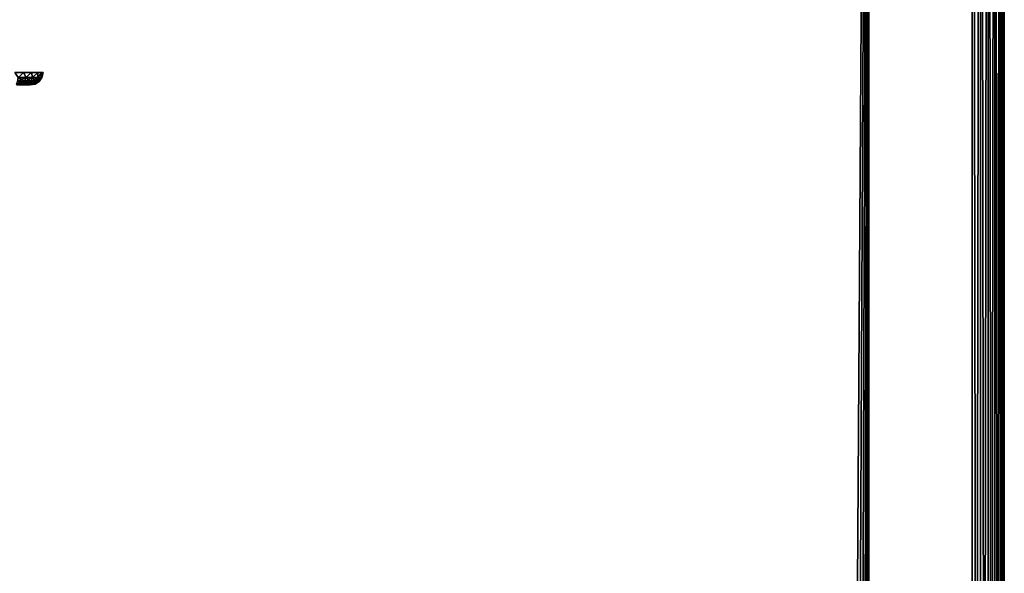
# Model space of a CAD drawing. Header units: millimetres. Extents: x -39 to 39, y -36 to 85.
# Tile 399 of 427: x 24 to 39, y 53 to 62. Entities that reach past the tile are written whole.
import ezdxf

# ---------------------------------------------------------------- set-up
doc = ezdxf.new("R2010")
doc.units = ezdxf.units.MM
doc.header["$LTSCALE"] = 65.185185
for name, color, linetype in [('159', 7, 'CONTINUOUS'), ('25', 7, 'CONTINUOUS'), ('26', 7, 'CONTINUOUS'), ('264', 7, 'CONTINUOUS'), ('265', 7, 'CONTINUOUS'), ('4', 7, 'CONTINUOUS'), ('5', 7, 'CONTINUOUS'), ('6', 7, 'CONTINUOUS'), ('67', 7, 'CONTINUOUS'), ('69', 7, 'CONTINUOUS'), ('70', 7, 'CONTINUOUS')]:
    doc.layers.add(name, color=color, linetype=linetype)

msp = doc.modelspace()

# ---------------------------------------------------------------- linework, layer by layer
at = {"layer": '159', "linetype": 'CONTINUOUS'}
for points in [[(23.877, 60.9, -8.216), (23.927, 60.9, -8.192), (23.877, 60.9, -7.624), (23.877, 60.9, -8.216)], [(23.877, 60.9, -7.624), (23.927, 60.9, -8.192), (23.927, 60.9, -7.647), (23.877, 60.9, -7.624)], [(23.927, 60.9, -8.192), (23.972, 60.9, -8.161), (23.927, 60.9, -7.647), (23.927, 60.9, -8.192)], [(23.927, 60.9, -7.647), (23.972, 60.9, -8.161), (23.972, 60.9, -7.678), (23.927, 60.9, -7.647)], [(23.972, 60.9, -7.678), (24.011, 60.9, -8.122), (24.011, 60.9, -7.717), (23.972, 60.9, -7.678)], [(23.972, 60.9, -8.161), (24.011, 60.9, -8.122), (23.972, 60.9, -7.678), (23.972, 60.9, -8.161)], [(24.011, 60.9, -7.717), (24.042, 60.9, -8.077), (24.042, 60.9, -7.762), (24.011, 60.9, -7.717)], [(24.011, 60.9, -8.122), (24.042, 60.9, -8.077), (24.011, 60.9, -7.717), (24.011, 60.9, -8.122)], [(24.042, 60.9, -7.762), (24.066, 60.9, -8.027), (24.066, 60.9, -7.812), (24.042, 60.9, -7.762)], [(24.042, 60.9, -8.077), (24.066, 60.9, -8.027), (24.042, 60.9, -7.762), (24.042, 60.9, -8.077)], [(24.066, 60.9, -7.812), (24.08, 60.9, -7.974), (24.08, 60.9, -7.865), (24.066, 60.9, -7.812)], [(24.066, 60.9, -8.027), (24.08, 60.9, -7.974), (24.066, 60.9, -7.812), (24.066, 60.9, -8.027)], [(24.08, 60.9, -7.974), (24.085, 60.9, -7.92), (24.08, 60.9, -7.865), (24.08, 60.9, -7.974)]]:
    msp.add_3dface(points, dxfattribs=at)
at = {"layer": '25', "color": 7, "linetype": 'CONTINUOUS'}
for points in [[(38.75, 0, -23), (38.75, 85, -23), (38.879, 85, -22.983), (38.75, 0, -23)], [(38.879, 0, -22.983), (38.75, 0, -23), (38.879, 85, -22.983), (38.879, 0, -22.983)], [(38.879, 0, -22.983), (38.879, 85, -22.983), (39, 85, -22.933), (38.879, 0, -22.983)], [(39, 0, -22.933), (38.879, 0, -22.983), (39, 85, -22.933), (39, 0, -22.933)], [(39, 0, -22.933), (39, 85, -22.933), (39.104, 85, -22.854), (39, 0, -22.933)], [(39.104, 0, -22.854), (39, 0, -22.933), (39.104, 85, -22.854), (39.104, 0, -22.854)], [(39.104, 0, -22.854), (39.104, 85, -22.854), (39.183, 85, -22.75), (39.104, 0, -22.854)], [(39.183, 0, -22.75), (39.104, 0, -22.854), (39.183, 85, -22.75), (39.183, 0, -22.75)], [(39.233, 0, -22.629), (39.183, 0, -22.75), (39.233, 85, -22.629), (39.233, 0, -22.629)], [(39.183, 0, -22.75), (39.183, 85, -22.75), (39.233, 85, -22.629), (39.183, 0, -22.75)], [(39.25, 0, -22.5), (39.233, 0, -22.629), (39.25, 85, -22.5), (39.25, 0, -22.5)], [(39.233, 0, -22.629), (39.233, 85, -22.629), (39.25, 85, -22.5), (39.233, 0, -22.629)]]:
    msp.add_3dface(points, dxfattribs=at)
at = {"layer": '26', "color": 7, "linetype": 'CONTINUOUS'}
for points in [[(38.75, 0, 23), (38.879, 0, 22.983), (38.75, 85, 23), (38.75, 0, 23)], [(38.879, 0, 22.983), (38.879, 85, 22.983), (38.75, 85, 23), (38.879, 0, 22.983)], [(38.879, 0, 22.983), (39, 0, 22.933), (38.879, 85, 22.983), (38.879, 0, 22.983)], [(39, 0, 22.933), (39, 85, 22.933), (38.879, 85, 22.983), (39, 0, 22.933)], [(39, 0, 22.933), (39.104, 0, 22.854), (39, 85, 22.933), (39, 0, 22.933)], [(39.104, 0, 22.854), (39.104, 85, 22.854), (39, 85, 22.933), (39.104, 0, 22.854)], [(39.183, 0, 22.75), (39.183, 85, 22.75), (39.104, 85, 22.854), (39.183, 0, 22.75)], [(39.104, 0, 22.854), (39.183, 0, 22.75), (39.104, 85, 22.854), (39.104, 0, 22.854)], [(39.183, 0, 22.75), (39.233, 0, 22.629), (39.183, 85, 22.75), (39.183, 0, 22.75)], [(39.233, 0, 22.629), (39.233, 85, 22.629), (39.183, 85, 22.75), (39.233, 0, 22.629)], [(39.233, 0, 22.629), (39.25, 0, 22.5), (39.233, 85, 22.629), (39.233, 0, 22.629)], [(39.25, 0, 22.5), (39.25, 85, 22.5), (39.233, 85, 22.629), (39.25, 0, 22.5)]]:
    msp.add_3dface(points, dxfattribs=at)
at = {"layer": '264', "linetype": 'CONTINUOUS'}
for points in [[(23.983, 61.093, -8.388), (23.898, 61.019, -8.4), (23.843, 61.093, -8.429), (23.983, 61.093, -8.388)], [(24.018, 61.019, -8.351), (23.887, 60.956, -8.358), (23.898, 61.019, -8.4), (24.018, 61.019, -8.351)], [(23.997, 60.956, -8.313), (23.887, 60.956, -8.358), (24.018, 61.019, -8.351), (23.997, 60.956, -8.313)], [(24.018, 61.019, -8.351), (23.898, 61.019, -8.4), (23.983, 61.093, -8.388), (24.018, 61.019, -8.351)], [(24.107, 61.093, -8.309), (24.018, 61.019, -8.351), (23.983, 61.093, -8.388), (24.107, 61.093, -8.309)], [(24.121, 61.019, -8.271), (23.997, 60.956, -8.313), (24.018, 61.019, -8.351), (24.121, 61.019, -8.271)], [(24.091, 60.956, -8.241), (23.997, 60.956, -8.313), (24.121, 61.019, -8.271), (24.091, 60.956, -8.241)], [(24.121, 61.019, -8.271), (24.018, 61.019, -8.351), (24.107, 61.093, -8.309), (24.121, 61.019, -8.271)], [(24.163, 60.956, -8.147), (24.091, 60.956, -8.241), (24.201, 61.019, -8.168), (24.163, 60.956, -8.147)], [(24.201, 61.019, -8.168), (24.091, 60.956, -8.241), (24.121, 61.019, -8.271), (24.201, 61.019, -8.168)], [(24.203, 61.093, -8.198), (24.121, 61.019, -8.271), (24.107, 61.093, -8.309), (24.203, 61.093, -8.198)], [(24.201, 61.019, -8.168), (24.121, 61.019, -8.271), (24.203, 61.093, -8.198), (24.201, 61.019, -8.168)], [(24.208, 60.956, -8.037), (24.163, 60.956, -8.147), (24.25, 61.019, -8.048), (24.208, 60.956, -8.037)], [(24.25, 61.019, -8.048), (24.163, 60.956, -8.147), (24.201, 61.019, -8.168), (24.25, 61.019, -8.048)], [(24.264, 61.093, -8.065), (24.201, 61.019, -8.168), (24.203, 61.093, -8.198), (24.264, 61.093, -8.065)], [(24.25, 61.019, -8.048), (24.201, 61.019, -8.168), (24.264, 61.093, -8.065), (24.25, 61.019, -8.048)], [(24.223, 60.956, -7.92), (24.208, 60.956, -8.037), (24.267, 61.019, -7.92), (24.223, 60.956, -7.92)], [(24.267, 61.019, -7.92), (24.208, 60.956, -8.037), (24.25, 61.019, -8.048), (24.267, 61.019, -7.92)], [(24.284, 61.093, -7.92), (24.25, 61.019, -8.048), (24.264, 61.093, -8.065), (24.284, 61.093, -7.92)], [(24.267, 61.019, -7.92), (24.25, 61.019, -8.048), (24.284, 61.093, -7.92), (24.267, 61.019, -7.92)], [(23.964, 60.915, -8.257), (23.87, 60.915, -8.296), (23.997, 60.956, -8.313), (23.964, 60.915, -8.257)], [(23.997, 60.956, -8.313), (23.87, 60.915, -8.296), (23.887, 60.956, -8.358), (23.997, 60.956, -8.313)], [(23.964, 60.915, -8.257), (23.877, 60.9, -8.216), (23.87, 60.915, -8.296), (23.964, 60.915, -8.257)], [(23.927, 60.9, -8.192), (23.877, 60.9, -8.216), (23.964, 60.915, -8.257), (23.927, 60.9, -8.192)], [(23.972, 60.9, -8.161), (23.927, 60.9, -8.192), (24.045, 60.915, -8.195), (23.972, 60.9, -8.161)], [(24.045, 60.915, -8.195), (23.927, 60.9, -8.192), (23.964, 60.915, -8.257), (24.045, 60.915, -8.195)], [(24.091, 60.956, -8.241), (23.964, 60.915, -8.257), (23.997, 60.956, -8.313), (24.091, 60.956, -8.241)], [(24.045, 60.915, -8.195), (23.964, 60.915, -8.257), (24.091, 60.956, -8.241), (24.045, 60.915, -8.195)], [(24.011, 60.9, -8.122), (23.972, 60.9, -8.161), (24.045, 60.915, -8.195), (24.011, 60.9, -8.122)], [(24.042, 60.9, -8.077), (24.011, 60.9, -8.122), (24.107, 60.915, -8.114), (24.042, 60.9, -8.077)], [(24.107, 60.915, -8.114), (24.011, 60.9, -8.122), (24.045, 60.915, -8.195), (24.107, 60.915, -8.114)], [(24.066, 60.9, -8.027), (24.042, 60.9, -8.077), (24.146, 60.915, -8.02), (24.066, 60.9, -8.027)], [(24.146, 60.915, -8.02), (24.042, 60.9, -8.077), (24.107, 60.915, -8.114), (24.146, 60.915, -8.02)], [(24.163, 60.956, -8.147), (24.045, 60.915, -8.195), (24.091, 60.956, -8.241), (24.163, 60.956, -8.147)], [(24.107, 60.915, -8.114), (24.045, 60.915, -8.195), (24.163, 60.956, -8.147), (24.107, 60.915, -8.114)], [(24.08, 60.9, -7.974), (24.066, 60.9, -8.027), (24.146, 60.915, -8.02), (24.08, 60.9, -7.974)], [(24.085, 60.9, -7.92), (24.08, 60.9, -7.974), (24.159, 60.915, -7.92), (24.085, 60.9, -7.92)], [(24.159, 60.915, -7.92), (24.08, 60.9, -7.974), (24.146, 60.915, -8.02), (24.159, 60.915, -7.92)], [(24.208, 60.956, -8.037), (24.107, 60.915, -8.114), (24.163, 60.956, -8.147), (24.208, 60.956, -8.037)], [(24.146, 60.915, -8.02), (24.107, 60.915, -8.114), (24.208, 60.956, -8.037), (24.146, 60.915, -8.02)], [(24.223, 60.956, -7.92), (24.146, 60.915, -8.02), (24.208, 60.956, -8.037), (24.223, 60.956, -7.92)], [(24.159, 60.915, -7.92), (24.146, 60.915, -8.02), (24.223, 60.956, -7.92), (24.159, 60.915, -7.92)]]:
    msp.add_3dface(points, dxfattribs=at)
at = {"layer": '265', "linetype": 'CONTINUOUS'}
for points in [[(23.843, 61.093, -7.41), (23.898, 61.019, -7.439), (23.983, 61.093, -7.451), (23.843, 61.093, -7.41)], [(23.887, 60.956, -7.481), (23.997, 60.956, -7.527), (23.898, 61.019, -7.439), (23.887, 60.956, -7.481)], [(23.898, 61.019, -7.439), (24.018, 61.019, -7.489), (23.983, 61.093, -7.451), (23.898, 61.019, -7.439)], [(23.898, 61.019, -7.439), (23.997, 60.956, -7.527), (24.018, 61.019, -7.489), (23.898, 61.019, -7.439)], [(23.983, 61.093, -7.451), (24.018, 61.019, -7.489), (24.107, 61.093, -7.531), (23.983, 61.093, -7.451)], [(23.997, 60.956, -7.527), (24.091, 60.956, -7.599), (24.018, 61.019, -7.489), (23.997, 60.956, -7.527)], [(24.018, 61.019, -7.489), (24.121, 61.019, -7.568), (24.107, 61.093, -7.531), (24.018, 61.019, -7.489)], [(24.018, 61.019, -7.489), (24.091, 60.956, -7.599), (24.121, 61.019, -7.568), (24.018, 61.019, -7.489)], [(24.091, 60.956, -7.599), (24.163, 60.956, -7.693), (24.121, 61.019, -7.568), (24.091, 60.956, -7.599)], [(24.107, 61.093, -7.531), (24.121, 61.019, -7.568), (24.203, 61.093, -7.641), (24.107, 61.093, -7.531)], [(24.121, 61.019, -7.568), (24.201, 61.019, -7.671), (24.203, 61.093, -7.641), (24.121, 61.019, -7.568)], [(24.121, 61.019, -7.568), (24.163, 60.956, -7.693), (24.201, 61.019, -7.671), (24.121, 61.019, -7.568)], [(24.163, 60.956, -7.693), (24.208, 60.956, -7.802), (24.201, 61.019, -7.671), (24.163, 60.956, -7.693)], [(24.203, 61.093, -7.641), (24.201, 61.019, -7.671), (24.264, 61.093, -7.775), (24.203, 61.093, -7.641)], [(24.201, 61.019, -7.671), (24.25, 61.019, -7.791), (24.264, 61.093, -7.775), (24.201, 61.019, -7.671)], [(24.201, 61.019, -7.671), (24.208, 60.956, -7.802), (24.25, 61.019, -7.791), (24.201, 61.019, -7.671)], [(24.208, 60.956, -7.802), (24.223, 60.956, -7.92), (24.25, 61.019, -7.791), (24.208, 60.956, -7.802)], [(24.223, 60.956, -7.92), (24.267, 61.019, -7.92), (24.25, 61.019, -7.791), (24.223, 60.956, -7.92)], [(24.25, 61.019, -7.791), (24.267, 61.019, -7.92), (24.264, 61.093, -7.775), (24.25, 61.019, -7.791)], [(24.267, 61.019, -7.92), (24.284, 61.093, -7.92), (24.264, 61.093, -7.775), (24.267, 61.019, -7.92)], [(23.87, 60.915, -7.543), (23.964, 60.915, -7.582), (23.887, 60.956, -7.481), (23.87, 60.915, -7.543)], [(23.87, 60.915, -7.543), (23.877, 60.9, -7.624), (23.964, 60.915, -7.582), (23.87, 60.915, -7.543)], [(23.877, 60.9, -7.624), (23.927, 60.9, -7.647), (23.964, 60.915, -7.582), (23.877, 60.9, -7.624)], [(23.887, 60.956, -7.481), (23.964, 60.915, -7.582), (23.997, 60.956, -7.527), (23.887, 60.956, -7.481)], [(23.927, 60.9, -7.647), (23.972, 60.9, -7.678), (23.964, 60.915, -7.582), (23.927, 60.9, -7.647)], [(23.964, 60.915, -7.582), (24.045, 60.915, -7.644), (23.997, 60.956, -7.527), (23.964, 60.915, -7.582)], [(23.964, 60.915, -7.582), (23.972, 60.9, -7.678), (24.045, 60.915, -7.644), (23.964, 60.915, -7.582)], [(23.972, 60.9, -7.678), (24.011, 60.9, -7.717), (24.045, 60.915, -7.644), (23.972, 60.9, -7.678)], [(23.997, 60.956, -7.527), (24.045, 60.915, -7.644), (24.091, 60.956, -7.599), (23.997, 60.956, -7.527)], [(24.045, 60.915, -7.644), (24.011, 60.9, -7.717), (24.107, 60.915, -7.725), (24.045, 60.915, -7.644)], [(24.011, 60.9, -7.717), (24.042, 60.9, -7.762), (24.107, 60.915, -7.725), (24.011, 60.9, -7.717)], [(24.042, 60.9, -7.762), (24.066, 60.9, -7.812), (24.107, 60.915, -7.725), (24.042, 60.9, -7.762)], [(24.045, 60.915, -7.644), (24.107, 60.915, -7.725), (24.091, 60.956, -7.599), (24.045, 60.915, -7.644)], [(24.107, 60.915, -7.725), (24.066, 60.9, -7.812), (24.146, 60.915, -7.819), (24.107, 60.915, -7.725)], [(24.066, 60.9, -7.812), (24.08, 60.9, -7.865), (24.146, 60.915, -7.819), (24.066, 60.9, -7.812)], [(24.08, 60.9, -7.865), (24.085, 60.9, -7.92), (24.146, 60.915, -7.819), (24.08, 60.9, -7.865)], [(24.085, 60.9, -7.92), (24.159, 60.915, -7.92), (24.146, 60.915, -7.819), (24.085, 60.9, -7.92)], [(24.091, 60.956, -7.599), (24.107, 60.915, -7.725), (24.163, 60.956, -7.693), (24.091, 60.956, -7.599)], [(24.107, 60.915, -7.725), (24.146, 60.915, -7.819), (24.163, 60.956, -7.693), (24.107, 60.915, -7.725)], [(24.163, 60.956, -7.693), (24.146, 60.915, -7.819), (24.208, 60.956, -7.802), (24.163, 60.956, -7.693)], [(24.146, 60.915, -7.819), (24.159, 60.915, -7.92), (24.208, 60.956, -7.802), (24.146, 60.915, -7.819)], [(24.159, 60.915, -7.92), (24.223, 60.956, -7.92), (24.208, 60.956, -7.802), (24.159, 60.915, -7.92)]]:
    msp.add_3dface(points, dxfattribs=at)
at = {"layer": '4', "color": 7, "linetype": 'CONTINUOUS'}
for points in [[(-38.75, 0, 23), (38.75, 85, 23), (-38.75, 85, 23), (-38.75, 0, 23)], [(-38.75, 0, 23), (38.75, 0, 23), (38.75, 85, 23), (-38.75, 0, 23)]]:
    msp.add_3dface(points, dxfattribs=at)
at = {"layer": '5', "color": 7, "linetype": 'CONTINUOUS'}
for points in [[(39.25, 0, -22.5), (39.25, 85, -22.5), (39.25, 6.863, -1.609), (39.25, 0, -22.5)], [(39.25, 85, -22.5), (39.25, 0, 22.5), (39.25, 8.717, 0.716), (39.25, 85, -22.5)], [(39.25, 0, 22.5), (39.25, 85, -22.5), (39.25, 85, 22.5), (39.25, 0, 22.5)], [(39.25, 8.88), (39.25, 85, -22.5), (39.25, 8.839, 0.367), (39.25, 8.88)], [(39.25, 8.839, -0.367), (39.25, 85, -22.5), (39.25, 8.88), (39.25, 8.839, -0.367)], [(39.25, 8.839, 0.367), (39.25, 85, -22.5), (39.25, 8.717, 0.716), (39.25, 8.839, 0.367)], [(39.25, 6.863, -1.609), (39.25, 85, -22.5), (39.25, 7.23, -1.65), (39.25, 6.863, -1.609)], [(39.25, 7.23, -1.65), (39.25, 85, -22.5), (39.25, 7.597, -1.609), (39.25, 7.23, -1.65)], [(39.25, 7.597, -1.609), (39.25, 85, -22.5), (39.25, 7.946, -1.487), (39.25, 7.597, -1.609)], [(39.25, 7.946, -1.487), (39.25, 85, -22.5), (39.25, 8.259, -1.29), (39.25, 7.946, -1.487)], [(39.25, 8.259, -1.29), (39.25, 85, -22.5), (39.25, 8.52, -1.029), (39.25, 8.259, -1.29)], [(39.25, 8.52, -1.029), (39.25, 85, -22.5), (39.25, 8.717, -0.716), (39.25, 8.52, -1.029)], [(39.25, 8.717, -0.716), (39.25, 85, -22.5), (39.25, 8.839, -0.367), (39.25, 8.717, -0.716)]]:
    msp.add_3dface(points, dxfattribs=at)
at = {"layer": '6', "color": 7, "linetype": 'CONTINUOUS'}
for points in [[(38.75, 0, -23), (-38.75, 85, -23), (38.75, 85, -23), (38.75, 0, -23)], [(38.75, 0, -23), (-38.75, 0, -23), (-38.75, 85, -23), (38.75, 0, -23)]]:
    msp.add_3dface(points, dxfattribs=at)
at = {"layer": '67', "color": 7, "linetype": 'CONTINUOUS'}
for points in [[(-37.142, 80.4, 20.892), (37.142, 80.4, 20.892), (-36.948, 21.768, 20.892), (-37.142, 80.4, 20.892)], [(-36.948, 21.768, 20.892), (37.142, 80.4, 20.892), (-36.86, 21.811, 20.892), (-36.948, 21.768, 20.892)], [(-36.86, 21.811, 20.892), (37.142, 80.4, 20.892), (-36.763, 21.825, 20.892), (-36.86, 21.811, 20.892)], [(-36.763, 21.825, 20.892), (37.142, 80.4, 20.892), (36.763, 21.825, 20.892), (-36.763, 21.825, 20.892)], [(36.763, 21.825, 20.892), (37.142, 80.4, 20.892), (36.86, 21.811, 20.892), (36.763, 21.825, 20.892)], [(36.86, 21.811, 20.892), (37.142, 80.4, 20.892), (36.948, 21.768, 20.892), (36.86, 21.811, 20.892)], [(36.948, 21.768, 20.892), (37.142, 80.4, 20.892), (37.02, 21.7, 20.892), (36.948, 21.768, 20.892)], [(37.02, 21.7, 20.892), (37.142, 80.4, 20.892), (37.068, 21.615, 20.892), (37.02, 21.7, 20.892)], [(37.142, 80.4, 20.892), (37.088, 21.518, 20.892), (37.068, 21.615, 20.892), (37.142, 80.4, 20.892)], [(37.115, 21.022, 20.892), (37.088, 21.518, 20.892), (37.142, 80.4, 20.892), (37.115, 21.022, 20.892)], [(37.142, 20.517, 20.892), (37.115, 21.022, 20.892), (37.142, 80.4, 20.892), (37.142, 20.517, 20.892)]]:
    msp.add_3dface(points, dxfattribs=at)
at = {"layer": '69', "color": 7, "linetype": 'CONTINUOUS'}
for points in [[(37.142, 80.4, -20.892), (-37.142, 80.4, -20.892), (36.948, 21.768, -20.892), (37.142, 80.4, -20.892)], [(36.763, 21.825, -20.892), (-37.142, 80.4, -20.892), (-36.763, 21.825, -20.892), (36.763, 21.825, -20.892)], [(36.86, 21.811, -20.892), (-37.142, 80.4, -20.892), (36.763, 21.825, -20.892), (36.86, 21.811, -20.892)], [(36.948, 21.768, -20.892), (-37.142, 80.4, -20.892), (36.86, 21.811, -20.892), (36.948, 21.768, -20.892)], [(37.02, 21.7, -20.892), (37.142, 80.4, -20.892), (36.948, 21.768, -20.892), (37.02, 21.7, -20.892)], [(37.068, 21.615, -20.892), (37.142, 80.4, -20.892), (37.02, 21.7, -20.892), (37.068, 21.615, -20.892)], [(37.088, 21.518, -20.892), (37.142, 80.4, -20.892), (37.068, 21.615, -20.892), (37.088, 21.518, -20.892)], [(37.088, 21.518, -20.892), (37.115, 21.022, -20.892), (37.142, 80.4, -20.892), (37.088, 21.518, -20.892)], [(37.115, 21.022, -20.892), (37.142, 20.517, -20.892), (37.142, 80.4, -20.892), (37.115, 21.022, -20.892)]]:
    msp.add_3dface(points, dxfattribs=at)
at = {"layer": '70', "color": 7, "linetype": 'CONTINUOUS'}
for points in [[(37.142, 21.825, 20.513), (37.142, 80.4, 20.892), (37.142, 21.825, 6.237), (37.142, 21.825, 20.513)], [(37.142, 21.825, 6.237), (37.142, 80.4, 20.892), (37.142, 21.825, -6.237), (37.142, 21.825, 6.237)], [(37.142, 21.825, -6.237), (37.142, 80.4, 20.892), (37.142, 21.825, -20.513), (37.142, 21.825, -6.237)], [(37.142, 21.825, -20.513), (37.142, 80.4, 20.892), (37.142, 21.811, -20.61), (37.142, 21.825, -20.513)], [(37.142, 21.811, -20.61), (37.142, 80.4, 20.892), (37.142, 21.768, -20.698), (37.142, 21.811, -20.61)], [(37.142, 21.768, -20.698), (37.142, 80.4, 20.892), (37.142, 21.7, -20.77), (37.142, 21.768, -20.698)], [(37.142, 21.7, -20.77), (37.142, 80.4, -20.892), (37.142, 21.615, -20.818), (37.142, 21.7, -20.77)], [(37.142, 80.4, 20.892), (37.142, 80.4, -20.892), (37.142, 21.7, -20.77), (37.142, 80.4, 20.892)], [(37.142, 21.022, 20.865), (37.142, 20.517, 20.892), (37.142, 80.4, 20.892), (37.142, 21.022, 20.865)], [(37.142, 21.518, 20.838), (37.142, 80.4, 20.892), (37.142, 21.615, 20.818), (37.142, 21.518, 20.838)], [(37.142, 21.518, 20.838), (37.142, 21.022, 20.865), (37.142, 80.4, 20.892), (37.142, 21.518, 20.838)], [(37.142, 21.811, 20.61), (37.142, 80.4, 20.892), (37.142, 21.825, 20.513), (37.142, 21.811, 20.61)], [(37.142, 21.768, 20.698), (37.142, 80.4, 20.892), (37.142, 21.811, 20.61), (37.142, 21.768, 20.698)], [(37.142, 21.7, 20.77), (37.142, 80.4, 20.892), (37.142, 21.768, 20.698), (37.142, 21.7, 20.77)], [(37.142, 21.615, 20.818), (37.142, 80.4, 20.892), (37.142, 21.7, 20.77), (37.142, 21.615, 20.818)], [(37.142, 80.4, -20.892), (37.142, 21.518, -20.838), (37.142, 21.615, -20.818), (37.142, 80.4, -20.892)], [(37.142, 21.022, -20.865), (37.142, 21.518, -20.838), (37.142, 80.4, -20.892), (37.142, 21.022, -20.865)], [(37.142, 20.517, -20.892), (37.142, 21.022, -20.865), (37.142, 80.4, -20.892), (37.142, 20.517, -20.892)]]:
    msp.add_3dface(points, dxfattribs=at)

doc.saveas('drawing.dxf')
